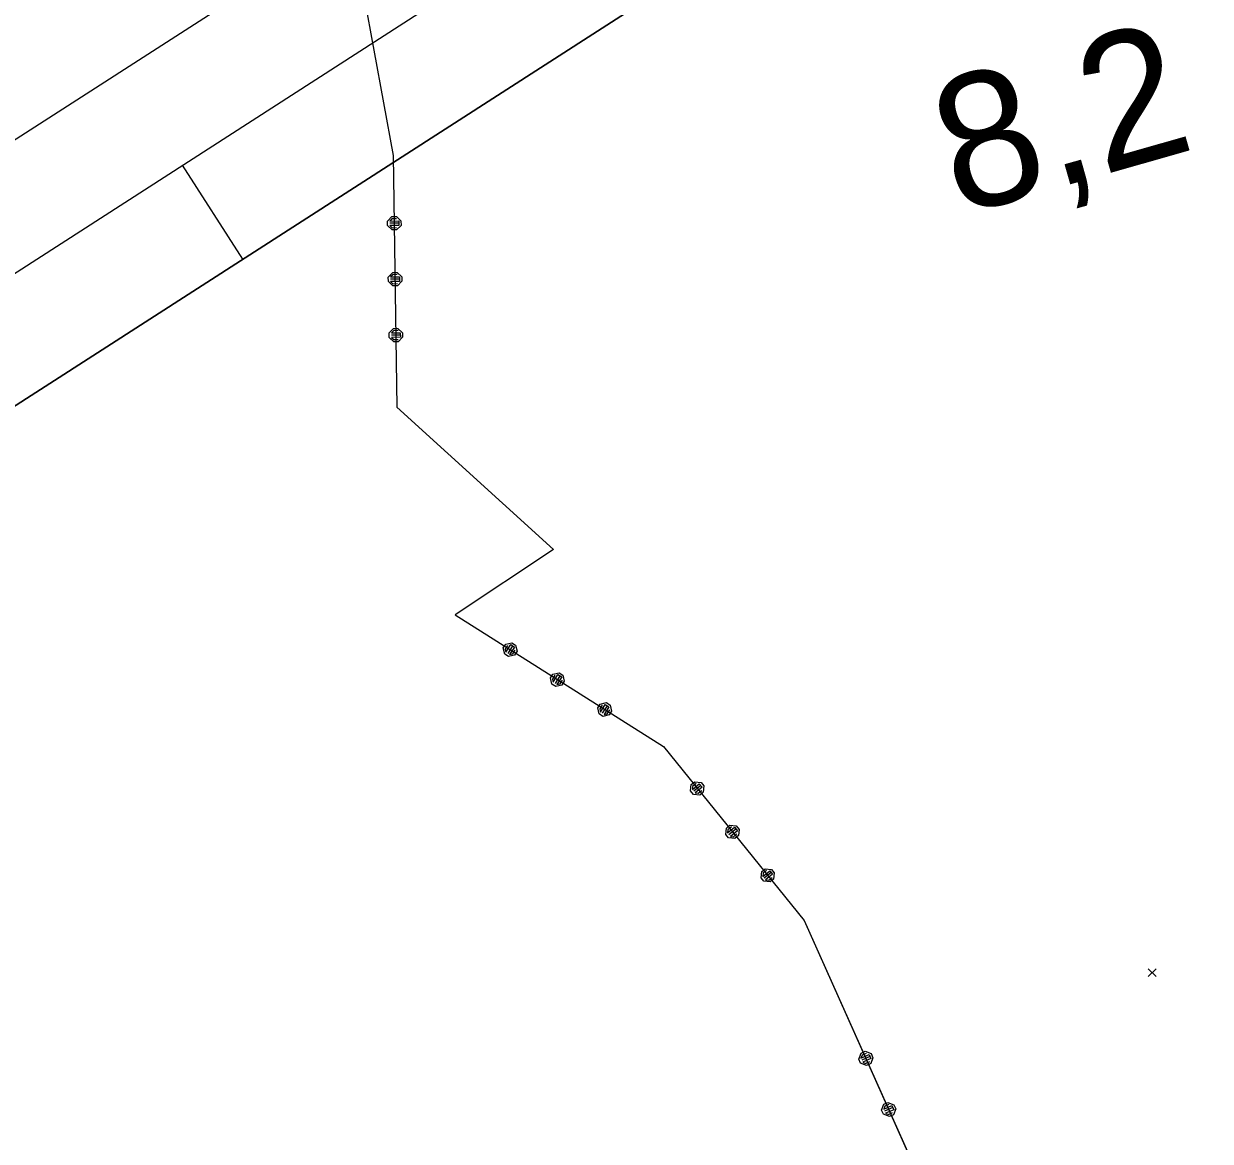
# Model space of a CAD drawing. Extents: x -866402 to -860377, y -1041908 to -1038598.
# Drawn here: x -863666.8 to -863613.8, y -1039714.4 to -1039664.4 of the extents above; entities that cross this region are included whole.
import ezdxf

# ---------------------------------------------------------------- set-up
doc = ezdxf.new("R2010")
doc.units = 0
for name, color, linetype in [('Vrstva 1', 7, 'Continuous'), ('Vrstva 49', 7, 'Continuous'), ('Vrstva 55', 7, 'Continuous'), ('Vrstva 7', 7, 'Continuous')]:
    doc.layers.add(name, color=color, linetype=linetype)

msp = doc.modelspace()

# ---------------------------------------------------------------- linework, layer by layer
at = {"layer": 'Vrstva 1'}
for p, q in [((-863653.47, -1039653.06), (-863650.29, -1039670.34)), ((-863653.47, -1039653.06), (-863650.29, -1039670.34)), ((-863650.29, -1039670.34), (-863650.13, -1039681.58)), ((-863650.29, -1039670.34), (-863650.13, -1039681.58)), ((-863657.012, -1039674.963), (-863659.716, -1039670.763)), ((-863650.548, -1039673.264), (-863650.351, -1039673.061)), ((-863650.548, -1039673.264), (-863650.351, -1039673.061)), ((-863650.545, -1039673.464), (-863650.548, -1039673.264)), ((-863650.545, -1039673.464), (-863650.548, -1039673.264)), ((-863650.349, -1039673.161), (-863650.448, -1039673.263)), ((-863650.349, -1039673.161), (-863650.448, -1039673.263)), ((-863650.448, -1039673.263), (-863650.048, -1039673.257)), ((-863650.448, -1039673.263), (-863650.048, -1039673.257)), ((-863650.047, -1039673.357), (-863650.446, -1039673.363)), ((-863650.047, -1039673.357), (-863650.446, -1039673.363)), ((-863650.351, -1039673.061), (-863650.151, -1039673.058)), ((-863650.351, -1039673.061), (-863650.151, -1039673.058)), ((-863650.149, -1039673.158), (-863650.349, -1039673.161)), ((-863650.149, -1039673.158), (-863650.349, -1039673.161)), ((-863650.151, -1039673.058), (-863649.948, -1039673.256)), ((-863650.151, -1039673.058), (-863649.948, -1039673.256)), ((-863650.048, -1039673.257), (-863650.045, -1039673.457)), ((-863650.048, -1039673.257), (-863650.045, -1039673.457)), ((-863649.948, -1039673.256), (-863649.945, -1039673.455)), ((-863649.948, -1039673.256), (-863649.945, -1039673.455)), ((-863650.342, -1039673.661), (-863650.545, -1039673.464)), ((-863650.342, -1039673.661), (-863650.545, -1039673.464)), ((-863650.045, -1039673.457), (-863650.445, -1039673.463)), ((-863650.045, -1039673.457), (-863650.445, -1039673.463)), ((-863650.445, -1039673.463), (-863650.344, -1039673.561)), ((-863650.445, -1039673.463), (-863650.344, -1039673.561)), ((-863650.344, -1039673.561), (-863650.144, -1039673.558)), ((-863650.344, -1039673.561), (-863650.144, -1039673.558)), ((-863650.142, -1039673.658), (-863650.342, -1039673.661)), ((-863650.142, -1039673.658), (-863650.342, -1039673.661)), ((-863649.945, -1039673.455), (-863650.142, -1039673.658)), ((-863649.945, -1039673.455), (-863650.142, -1039673.658)), ((-863650.512, -1039675.764), (-863650.315, -1039675.561)), ((-863650.512, -1039675.764), (-863650.315, -1039675.561)), ((-863650.509, -1039675.964), (-863650.512, -1039675.764)), ((-863650.509, -1039675.964), (-863650.512, -1039675.764)), ((-863650.307, -1039676.161), (-863650.509, -1039675.964)), ((-863650.307, -1039676.161), (-863650.509, -1039675.964)), ((-863650.314, -1039675.661), (-863650.412, -1039675.762)), ((-863650.314, -1039675.661), (-863650.412, -1039675.762)), ((-863650.412, -1039675.762), (-863650.012, -1039675.757)), ((-863650.412, -1039675.762), (-863650.012, -1039675.757)), ((-863650.011, -1039675.857), (-863650.411, -1039675.862)), ((-863650.011, -1039675.857), (-863650.411, -1039675.862)), ((-863650.01, -1039675.957), (-863650.409, -1039675.962)), ((-863650.01, -1039675.957), (-863650.409, -1039675.962)), ((-863650.409, -1039675.962), (-863650.308, -1039676.061)), ((-863650.409, -1039675.962), (-863650.308, -1039676.061)), ((-863650.315, -1039675.561), (-863650.115, -1039675.558)), ((-863650.315, -1039675.561), (-863650.115, -1039675.558)), ((-863650.114, -1039675.658), (-863650.314, -1039675.661)), ((-863650.114, -1039675.658), (-863650.314, -1039675.661)), ((-863650.115, -1039675.558), (-863649.912, -1039675.755)), ((-863650.115, -1039675.558), (-863649.912, -1039675.755)), ((-863649.91, -1039675.955), (-863650.107, -1039676.158)), ((-863649.91, -1039675.955), (-863650.107, -1039676.158)), ((-863650.012, -1039675.757), (-863650.01, -1039675.957)), ((-863650.012, -1039675.757), (-863650.01, -1039675.957)), ((-863649.912, -1039675.755), (-863649.91, -1039675.955)), ((-863649.912, -1039675.755), (-863649.91, -1039675.955)), ((-863650.308, -1039676.061), (-863650.108, -1039676.058)), ((-863650.308, -1039676.061), (-863650.108, -1039676.058)), ((-863650.107, -1039676.158), (-863650.307, -1039676.161)), ((-863650.107, -1039676.158), (-863650.307, -1039676.161)), ((-863650.477, -1039678.264), (-863650.28, -1039678.061)), ((-863650.477, -1039678.264), (-863650.28, -1039678.061)), ((-863650.28, -1039678.061), (-863650.08, -1039678.058)), ((-863650.28, -1039678.061), (-863650.08, -1039678.058)), ((-863650.08, -1039678.058), (-863649.877, -1039678.255)), ((-863650.08, -1039678.058), (-863649.877, -1039678.255)), ((-863650.474, -1039678.464), (-863650.477, -1039678.264)), ((-863650.474, -1039678.464), (-863650.477, -1039678.264)), ((-863650.271, -1039678.661), (-863650.474, -1039678.464)), ((-863650.271, -1039678.661), (-863650.474, -1039678.464)), ((-863650.278, -1039678.161), (-863650.377, -1039678.262)), ((-863650.278, -1039678.161), (-863650.377, -1039678.262)), ((-863650.377, -1039678.262), (-863649.977, -1039678.256)), ((-863650.377, -1039678.262), (-863649.977, -1039678.256)), ((-863649.975, -1039678.356), (-863650.375, -1039678.362)), ((-863649.975, -1039678.356), (-863650.375, -1039678.362)), ((-863649.974, -1039678.456), (-863650.374, -1039678.462)), ((-863649.974, -1039678.456), (-863650.374, -1039678.462)), ((-863650.374, -1039678.462), (-863650.272, -1039678.561)), ((-863650.374, -1039678.462), (-863650.272, -1039678.561)), ((-863650.078, -1039678.158), (-863650.278, -1039678.161)), ((-863650.078, -1039678.158), (-863650.278, -1039678.161)), ((-863650.272, -1039678.561), (-863650.073, -1039678.558)), ((-863650.272, -1039678.561), (-863650.073, -1039678.558)), ((-863650.071, -1039678.658), (-863650.271, -1039678.661)), ((-863650.071, -1039678.658), (-863650.271, -1039678.661)), ((-863649.874, -1039678.455), (-863650.071, -1039678.658)), ((-863649.874, -1039678.455), (-863650.071, -1039678.658)), ((-863649.977, -1039678.256), (-863649.974, -1039678.456)), ((-863649.977, -1039678.256), (-863649.974, -1039678.456)), ((-863649.877, -1039678.255), (-863649.874, -1039678.455)), ((-863649.877, -1039678.255), (-863649.874, -1039678.455)), ((-863650.13, -1039681.58), (-863643.13, -1039687.94)), ((-863650.13, -1039681.58), (-863643.13, -1039687.94)), ((-863643.13, -1039687.94), (-863647.52, -1039690.86)), ((-863643.13, -1039687.94), (-863647.52, -1039690.86)), ((-863647.52, -1039690.86), (-863638.22, -1039696.75)), ((-863647.52, -1039690.86), (-863638.22, -1039696.75)), ((-863645.373, -1039692.337), (-863645.266, -1039692.168)), ((-863645.373, -1039692.337), (-863645.266, -1039692.168)), ((-863645.311, -1039692.613), (-863645.373, -1039692.337)), ((-863645.311, -1039692.613), (-863645.373, -1039692.337)), ((-863645.181, -1039692.222), (-863645.289, -1039692.391)), ((-863645.181, -1039692.222), (-863645.289, -1039692.391)), ((-863645.289, -1039692.391), (-863645.258, -1039692.529)), ((-863645.289, -1039692.391), (-863645.258, -1039692.529)), ((-863645.266, -1039692.168), (-863644.99, -1039692.106)), ((-863645.266, -1039692.168), (-863644.99, -1039692.106)), ((-863645.258, -1039692.529), (-863645.044, -1039692.191)), ((-863645.258, -1039692.529), (-863645.044, -1039692.191)), ((-863644.959, -1039692.244), (-863645.173, -1039692.582)), ((-863644.959, -1039692.244), (-863645.173, -1039692.582)), ((-863644.875, -1039692.298), (-863645.089, -1039692.636)), ((-863644.875, -1039692.298), (-863645.089, -1039692.636)), ((-863645.044, -1039692.191), (-863644.875, -1039692.298)), ((-863645.044, -1039692.191), (-863644.875, -1039692.298)), ((-863644.99, -1039692.106), (-863644.821, -1039692.213)), ((-863644.99, -1039692.106), (-863644.821, -1039692.213)), ((-863644.951, -1039692.605), (-863644.844, -1039692.436)), ((-863644.951, -1039692.605), (-863644.844, -1039692.436)), ((-863644.821, -1039692.213), (-863644.759, -1039692.489)), ((-863644.821, -1039692.213), (-863644.759, -1039692.489)), ((-863645.142, -1039692.72), (-863645.311, -1039692.613)), ((-863645.142, -1039692.72), (-863645.311, -1039692.613)), ((-863644.866, -1039692.658), (-863645.142, -1039692.72)), ((-863644.866, -1039692.658), (-863645.142, -1039692.72)), ((-863645.089, -1039692.636), (-863644.951, -1039692.605)), ((-863645.089, -1039692.636), (-863644.951, -1039692.605)), ((-863644.759, -1039692.489), (-863644.866, -1039692.658)), ((-863644.759, -1039692.489), (-863644.866, -1039692.658)), ((-863643.261, -1039693.675), (-863643.154, -1039693.506)), ((-863643.261, -1039693.675), (-863643.154, -1039693.506)), ((-863643.154, -1039693.506), (-863642.878, -1039693.444)), ((-863643.154, -1039693.506), (-863642.878, -1039693.444)), ((-863643.145, -1039693.866), (-863642.931, -1039693.529)), ((-863643.145, -1039693.866), (-863642.931, -1039693.529)), ((-863642.931, -1039693.529), (-863642.762, -1039693.636)), ((-863642.931, -1039693.529), (-863642.762, -1039693.636)), ((-863642.878, -1039693.444), (-863642.709, -1039693.551)), ((-863642.878, -1039693.444), (-863642.709, -1039693.551)), ((-863643.199, -1039693.951), (-863643.261, -1039693.675)), ((-863643.199, -1039693.951), (-863643.261, -1039693.675)), ((-863643.03, -1039694.058), (-863643.199, -1039693.951)), ((-863643.03, -1039694.058), (-863643.199, -1039693.951)), ((-863643.069, -1039693.56), (-863643.176, -1039693.728)), ((-863643.069, -1039693.56), (-863643.176, -1039693.728)), ((-863643.176, -1039693.728), (-863643.145, -1039693.866)), ((-863643.176, -1039693.728), (-863643.145, -1039693.866)), ((-863642.847, -1039693.582), (-863643.061, -1039693.92)), ((-863642.847, -1039693.582), (-863643.061, -1039693.92)), ((-863642.754, -1039693.996), (-863643.03, -1039694.058)), ((-863642.754, -1039693.996), (-863643.03, -1039694.058)), ((-863642.762, -1039693.636), (-863642.977, -1039693.973)), ((-863642.762, -1039693.636), (-863642.977, -1039693.973)), ((-863642.977, -1039693.973), (-863642.839, -1039693.942)), ((-863642.977, -1039693.973), (-863642.839, -1039693.942)), ((-863642.839, -1039693.942), (-863642.732, -1039693.774)), ((-863642.839, -1039693.942), (-863642.732, -1039693.774)), ((-863642.647, -1039693.827), (-863642.754, -1039693.996)), ((-863642.647, -1039693.827), (-863642.754, -1039693.996)), ((-863642.709, -1039693.551), (-863642.647, -1039693.827)), ((-863642.709, -1039693.551), (-863642.647, -1039693.827)), ((-863641.149, -1039695.013), (-863641.042, -1039694.844)), ((-863641.149, -1039695.013), (-863641.042, -1039694.844)), ((-863641.087, -1039695.289), (-863641.149, -1039695.013)), ((-863641.087, -1039695.289), (-863641.149, -1039695.013)), ((-863640.957, -1039694.897), (-863641.064, -1039695.066)), ((-863640.957, -1039694.897), (-863641.064, -1039695.066)), ((-863641.064, -1039695.066), (-863641.033, -1039695.204)), ((-863641.064, -1039695.066), (-863641.033, -1039695.204)), ((-863641.042, -1039694.844), (-863640.766, -1039694.782)), ((-863641.042, -1039694.844), (-863640.766, -1039694.782)), ((-863641.033, -1039695.204), (-863640.819, -1039694.866)), ((-863641.033, -1039695.204), (-863640.819, -1039694.866)), ((-863640.735, -1039694.92), (-863640.949, -1039695.258)), ((-863640.735, -1039694.92), (-863640.949, -1039695.258)), ((-863640.65, -1039694.973), (-863640.864, -1039695.311)), ((-863640.65, -1039694.973), (-863640.864, -1039695.311)), ((-863640.819, -1039694.866), (-863640.65, -1039694.973)), ((-863640.819, -1039694.866), (-863640.65, -1039694.973)), ((-863640.766, -1039694.782), (-863640.597, -1039694.889)), ((-863640.766, -1039694.782), (-863640.597, -1039694.889)), ((-863640.726, -1039695.28), (-863640.619, -1039695.111)), ((-863640.726, -1039695.28), (-863640.619, -1039695.111)), ((-863640.597, -1039694.889), (-863640.535, -1039695.165)), ((-863640.597, -1039694.889), (-863640.535, -1039695.165)), ((-863640.918, -1039695.396), (-863641.087, -1039695.289)), ((-863640.918, -1039695.396), (-863641.087, -1039695.289)), ((-863640.642, -1039695.334), (-863640.918, -1039695.396)), ((-863640.642, -1039695.334), (-863640.918, -1039695.396)), ((-863640.864, -1039695.311), (-863640.726, -1039695.28)), ((-863640.864, -1039695.311), (-863640.726, -1039695.28)), ((-863640.535, -1039695.165), (-863640.642, -1039695.334)), ((-863640.535, -1039695.165), (-863640.642, -1039695.334)), ((-863638.22, -1039696.75), (-863631.92, -1039704.52)), ((-863638.22, -1039696.75), (-863631.92, -1039704.52)), ((-863637.003, -1039698.726), (-863636.974, -1039698.445)), ((-863637.003, -1039698.726), (-863636.974, -1039698.445)), ((-863636.877, -1039698.882), (-863637.003, -1039698.726)), ((-863636.877, -1039698.882), (-863637.003, -1039698.726)), ((-863636.974, -1039698.445), (-863636.818, -1039698.319)), ((-863636.974, -1039698.445), (-863636.818, -1039698.319)), ((-863636.925, -1039698.663), (-863636.615, -1039698.411)), ((-863636.925, -1039698.663), (-863636.615, -1039698.411)), ((-863636.911, -1039698.523), (-863636.925, -1039698.663)), ((-863636.911, -1039698.523), (-863636.925, -1039698.663)), ((-863636.755, -1039698.397), (-863636.911, -1039698.523)), ((-863636.755, -1039698.397), (-863636.911, -1039698.523)), ((-863636.552, -1039698.489), (-863636.862, -1039698.741)), ((-863636.552, -1039698.489), (-863636.862, -1039698.741)), ((-863636.818, -1039698.319), (-863636.537, -1039698.348)), ((-863636.818, -1039698.319), (-863636.537, -1039698.348)), ((-863636.489, -1039698.567), (-863636.799, -1039698.819)), ((-863636.489, -1039698.567), (-863636.799, -1039698.819)), ((-863636.799, -1039698.819), (-863636.659, -1039698.833)), ((-863636.799, -1039698.819), (-863636.659, -1039698.833)), ((-863636.659, -1039698.833), (-863636.503, -1039698.707)), ((-863636.659, -1039698.833), (-863636.503, -1039698.707)), ((-863636.615, -1039698.411), (-863636.489, -1039698.567)), ((-863636.615, -1039698.411), (-863636.489, -1039698.567)), ((-863636.44, -1039698.785), (-863636.596, -1039698.911)), ((-863636.44, -1039698.785), (-863636.596, -1039698.911)), ((-863636.537, -1039698.348), (-863636.411, -1039698.504)), ((-863636.537, -1039698.348), (-863636.411, -1039698.504)), ((-863636.411, -1039698.504), (-863636.44, -1039698.785)), ((-863636.411, -1039698.504), (-863636.44, -1039698.785)), ((-863636.596, -1039698.911), (-863636.877, -1039698.882)), ((-863636.596, -1039698.911), (-863636.877, -1039698.882)), ((-863635.428, -1039700.668), (-863635.399, -1039700.387)), ((-863635.428, -1039700.668), (-863635.399, -1039700.387)), ((-863635.399, -1039700.387), (-863635.244, -1039700.261)), ((-863635.399, -1039700.387), (-863635.244, -1039700.261)), ((-863635.351, -1039700.605), (-863635.04, -1039700.353)), ((-863635.351, -1039700.605), (-863635.04, -1039700.353)), ((-863635.181, -1039700.339), (-863635.336, -1039700.464)), ((-863635.181, -1039700.339), (-863635.336, -1039700.464)), ((-863635.244, -1039700.261), (-863634.962, -1039700.29)), ((-863635.244, -1039700.261), (-863634.962, -1039700.29)), ((-863635.04, -1039700.353), (-863634.914, -1039700.509)), ((-863635.04, -1039700.353), (-863634.914, -1039700.509)), ((-863634.962, -1039700.29), (-863634.836, -1039700.446)), ((-863634.962, -1039700.29), (-863634.836, -1039700.446)), ((-863635.303, -1039700.823), (-863635.428, -1039700.668)), ((-863635.303, -1039700.823), (-863635.428, -1039700.668)), ((-863635.336, -1039700.464), (-863635.351, -1039700.605)), ((-863635.336, -1039700.464), (-863635.351, -1039700.605)), ((-863635.021, -1039700.853), (-863635.303, -1039700.823)), ((-863635.021, -1039700.853), (-863635.303, -1039700.823)), ((-863634.977, -1039700.431), (-863635.288, -1039700.683)), ((-863634.977, -1039700.431), (-863635.288, -1039700.683)), ((-863634.914, -1039700.509), (-863635.225, -1039700.76)), ((-863634.914, -1039700.509), (-863635.225, -1039700.76)), ((-863635.225, -1039700.76), (-863635.084, -1039700.775)), ((-863635.225, -1039700.76), (-863635.084, -1039700.775)), ((-863635.084, -1039700.775), (-863634.929, -1039700.649)), ((-863635.084, -1039700.775), (-863634.929, -1039700.649)), ((-863634.866, -1039700.727), (-863635.021, -1039700.853)), ((-863634.866, -1039700.727), (-863635.021, -1039700.853)), ((-863634.836, -1039700.446), (-863634.866, -1039700.727)), ((-863634.836, -1039700.446), (-863634.866, -1039700.727)), ((-863633.854, -1039702.61), (-863633.825, -1039702.329)), ((-863633.854, -1039702.61), (-863633.825, -1039702.329)), ((-863633.825, -1039702.329), (-863633.669, -1039702.203)), ((-863633.825, -1039702.329), (-863633.669, -1039702.203)), ((-863633.776, -1039702.547), (-863633.466, -1039702.295)), ((-863633.776, -1039702.547), (-863633.466, -1039702.295)), ((-863633.762, -1039702.406), (-863633.776, -1039702.547)), ((-863633.762, -1039702.406), (-863633.776, -1039702.547)), ((-863633.606, -1039702.28), (-863633.762, -1039702.406)), ((-863633.606, -1039702.28), (-863633.762, -1039702.406)), ((-863633.403, -1039702.373), (-863633.713, -1039702.625)), ((-863633.403, -1039702.373), (-863633.713, -1039702.625)), ((-863633.669, -1039702.203), (-863633.388, -1039702.232)), ((-863633.669, -1039702.203), (-863633.388, -1039702.232)), ((-863633.34, -1039702.45), (-863633.65, -1039702.702)), ((-863633.34, -1039702.45), (-863633.65, -1039702.702)), ((-863633.466, -1039702.295), (-863633.34, -1039702.45)), ((-863633.466, -1039702.295), (-863633.34, -1039702.45)), ((-863633.388, -1039702.232), (-863633.262, -1039702.387)), ((-863633.388, -1039702.232), (-863633.262, -1039702.387)), ((-863633.262, -1039702.387), (-863633.291, -1039702.669)), ((-863633.262, -1039702.387), (-863633.291, -1039702.669)), ((-863633.728, -1039702.765), (-863633.854, -1039702.61)), ((-863633.728, -1039702.765), (-863633.854, -1039702.61)), ((-863633.447, -1039702.795), (-863633.728, -1039702.765)), ((-863633.447, -1039702.795), (-863633.728, -1039702.765)), ((-863633.65, -1039702.702), (-863633.51, -1039702.717)), ((-863633.65, -1039702.702), (-863633.51, -1039702.717)), ((-863633.51, -1039702.717), (-863633.354, -1039702.591)), ((-863633.51, -1039702.717), (-863633.354, -1039702.591)), ((-863633.291, -1039702.669), (-863633.447, -1039702.795)), ((-863633.291, -1039702.669), (-863633.447, -1039702.795)), ((-863631.92, -1039704.52), (-863624.298, -1039721.586)), ((-863631.92, -1039704.52), (-863624.298, -1039721.586)), ((-863629.484, -1039710.71), (-863629.383, -1039710.446)), ((-863629.484, -1039710.71), (-863629.383, -1039710.446)), ((-863629.383, -1039710.446), (-863629.2, -1039710.364)), ((-863629.383, -1039710.446), (-863629.2, -1039710.364)), ((-863629.159, -1039710.455), (-863629.342, -1039710.537)), ((-863629.159, -1039710.455), (-863629.342, -1039710.537)), ((-863629.2, -1039710.364), (-863628.936, -1039710.465)), ((-863629.2, -1039710.364), (-863628.936, -1039710.465)), ((-863628.936, -1039710.465), (-863628.854, -1039710.648)), ((-863628.936, -1039710.465), (-863628.854, -1039710.648)), ((-863629.402, -1039710.892), (-863629.484, -1039710.71)), ((-863629.402, -1039710.892), (-863629.484, -1039710.71)), ((-863629.138, -1039710.993), (-863629.402, -1039710.892)), ((-863629.138, -1039710.993), (-863629.402, -1039710.892)), ((-863629.393, -1039710.669), (-863629.027, -1039710.506)), ((-863629.393, -1039710.669), (-863629.027, -1039710.506)), ((-863629.342, -1039710.537), (-863629.393, -1039710.669)), ((-863629.342, -1039710.537), (-863629.393, -1039710.669)), ((-863628.987, -1039710.597), (-863629.352, -1039710.76)), ((-863628.987, -1039710.597), (-863629.352, -1039710.76)), ((-863628.946, -1039710.688), (-863629.311, -1039710.852)), ((-863628.946, -1039710.688), (-863629.311, -1039710.852)), ((-863629.311, -1039710.852), (-863629.179, -1039710.902)), ((-863629.311, -1039710.852), (-863629.179, -1039710.902)), ((-863629.179, -1039710.902), (-863628.996, -1039710.821)), ((-863629.179, -1039710.902), (-863628.996, -1039710.821)), ((-863628.955, -1039710.912), (-863629.138, -1039710.993)), ((-863628.955, -1039710.912), (-863629.138, -1039710.993)), ((-863629.027, -1039710.506), (-863628.946, -1039710.688)), ((-863629.027, -1039710.506), (-863628.946, -1039710.688)), ((-863628.854, -1039710.648), (-863628.955, -1039710.912)), ((-863628.854, -1039710.648), (-863628.955, -1039710.912)), ((-863628.464, -1039712.992), (-863628.363, -1039712.728)), ((-863628.464, -1039712.992), (-863628.363, -1039712.728)), ((-863628.383, -1039713.175), (-863628.464, -1039712.992)), ((-863628.383, -1039713.175), (-863628.464, -1039712.992)), ((-863628.373, -1039712.952), (-863628.008, -1039712.789)), ((-863628.373, -1039712.952), (-863628.008, -1039712.789)), ((-863628.323, -1039712.82), (-863628.373, -1039712.952)), ((-863628.323, -1039712.82), (-863628.373, -1039712.952)), ((-863628.363, -1039712.728), (-863628.181, -1039712.647)), ((-863628.363, -1039712.728), (-863628.181, -1039712.647)), ((-863627.967, -1039712.88), (-863628.332, -1039713.043)), ((-863627.967, -1039712.88), (-863628.332, -1039713.043)), ((-863628.14, -1039712.738), (-863628.323, -1039712.82)), ((-863628.14, -1039712.738), (-863628.323, -1039712.82)), ((-863627.926, -1039712.971), (-863628.292, -1039713.134)), ((-863627.926, -1039712.971), (-863628.292, -1039713.134)), ((-863628.292, -1039713.134), (-863628.16, -1039713.185)), ((-863628.292, -1039713.134), (-863628.16, -1039713.185)), ((-863628.181, -1039712.647), (-863627.917, -1039712.748)), ((-863628.181, -1039712.647), (-863627.917, -1039712.748)), ((-863628.16, -1039713.185), (-863627.977, -1039713.103)), ((-863628.16, -1039713.185), (-863627.977, -1039713.103)), ((-863628.008, -1039712.789), (-863627.926, -1039712.971)), ((-863628.008, -1039712.789), (-863627.926, -1039712.971)), ((-863627.835, -1039712.93), (-863627.936, -1039713.195)), ((-863627.835, -1039712.93), (-863627.936, -1039713.195)), ((-863627.917, -1039712.748), (-863627.835, -1039712.93)), ((-863627.917, -1039712.748), (-863627.835, -1039712.93)), ((-863628.119, -1039713.276), (-863628.383, -1039713.175)), ((-863628.119, -1039713.276), (-863628.383, -1039713.175)), ((-863627.936, -1039713.195), (-863628.119, -1039713.276)), ((-863627.936, -1039713.195), (-863628.119, -1039713.276))]:
    msp.add_line(p, q, dxfattribs=at)
for points in [[(-864208.003, -1040370.93), (-863148.516, -1039688.975), (-863309.258, -1039439.245), (-864368.745, -1040121.2)], [(-864361.835, -1040122.698), (-863310.757, -1039446.156), (-863155.427, -1039687.477), (-864206.505, -1040364.019)], [(-864205.008, -1040357.116), (-863334.708, -1039796.934), (-863484.632, -1039564.013), (-864354.931, -1040124.195)], [(-864354.931, -1040124.195), (-863484.632, -1039564.013), (-863334.708, -1039796.934), (-864205.008, -1040357.116)]]:
    msp.add_lwpolyline(points, close=True, dxfattribs=at)
at = {"layer": 'Vrstva 49'}
for p, q in [((-863616.553, -1039706.671), (-863616.199, -1039707.025)), ((-863616.553, -1039707.025), (-863616.199, -1039706.671))]:
    msp.add_line(p, q, dxfattribs=at)
at = {"layer": 'Vrstva 55'}
msp.add_lwpolyline([(-863638.22, -1039696.75), (-863631.92, -1039704.52), (-863624.298, -1039721.586), (-863616.033, -1039745.621), (-863605.87, -1039777), (-863590.51, -1039820.72)], dxfattribs=at)

# ---------------------------------------------------------------- texts
at = {"layer": 'Vrstva 7'}
msp.add_text('8,2', height=6, rotation=15.894, dxfattribs=at).set_placement((-863625.043, -1039673.049))

doc.saveas('drawing.dxf')
